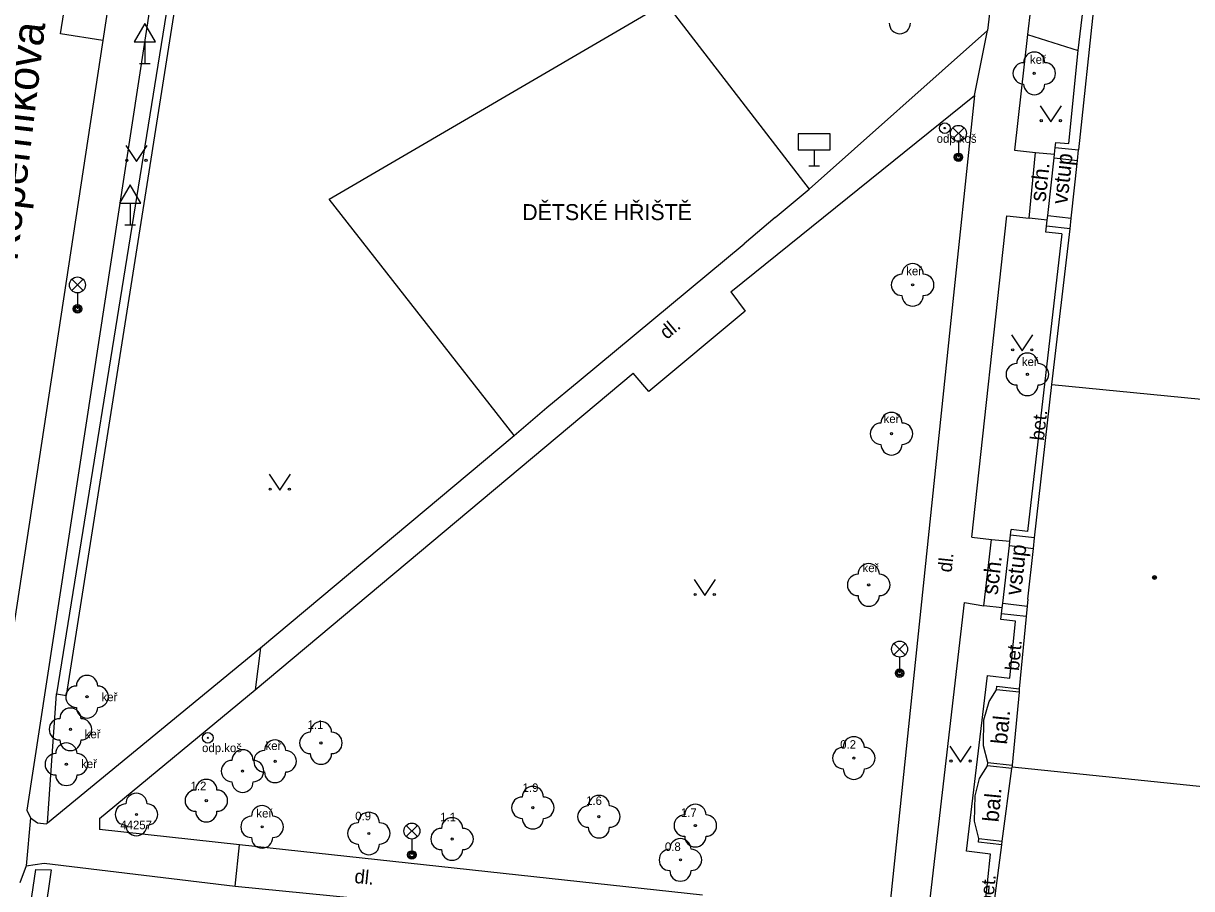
# Model space of a CAD drawing. Extents: x -596229 to -595156, y -1161237 to -1159376.
# Drawn here: x -595844.4 to -595789.5, y -1159961.7 to -1159921.1 of the extents above; entities that cross this region are included whole.
import ezdxf

# ---------------------------------------------------------------- set-up
doc = ezdxf.new("R2010")
doc.units = 0
for name, color, linetype in [('Level 22', 7, 'Continuous'), ('Level 25', 7, 'Continuous'), ('Level 33', 7, 'Continuous'), ('Level 34', 7, 'Continuous'), ('Level 36', 7, 'Continuous'), ('Level 39', 7, 'Continuous'), ('Nazvy ulic', 7, 'Continuous'), ('Specificka linie pasportu komunikaci', 7, 'Continuous'), ('TM - budovy zdene_ betonove - VP', 7, 'Continuous'), ('TM - chodniky - VP', 7, 'Continuous'), ('TM - hranice souvisleho porostu (skupiny stromu_ kere)', 7, 'Continuous'), ('TM - komunikace - VP', 7, 'Continuous'), ('TM - plot dreveny - VP', 7, 'Continuous'), ('TM - plot zdeny_ ohradni zed - VP', 7, 'Continuous'), ('TM - podezdivka plotu - VP', 7, 'Continuous'), ('TM - popis objektu', 7, 'Continuous'), ('TM - popis povrchu', 7, 'Continuous'), ('TM - popis zelene', 7, 'Continuous'), ('TM - poznamka', 7, 'Continuous'), ('TM - rozhrani ploch obecne - VN', 7, 'Continuous'), ('TM - rozhrani ploch obecne - VP', 7, 'Continuous'), ('TM - vjezd na pozemek', 7, 'Continuous')]:
    doc.layers.add(name, color=color, linetype=linetype)

msp = doc.modelspace()

# ---------------------------------------------------------------- linework, layer by layer
at = {"layer": 'Level 22'}
for centre in [(-595796.91, -1159923.42), (-595802.62, -1159933.35), (-595797.23, -1159937.55), (-595803.61, -1159940.34), (-595804.68, -1159947.44), (-595841.38, -1159952.69), (-595842.16, -1159954.22), (-595830.4, -1159954.86), (-595805.38, -1159955.57), (-595842.35, -1159955.86), (-595832.55, -1159955.72), (-595834.08, -1159956.18), (-595835.78, -1159957.57), (-595839.06, -1159958.22), (-595820.45, -1159957.9), (-595817.35, -1159958.32), (-595833.16, -1159958.8), (-595812.82, -1159958.74), (-595828.15, -1159959.11), (-595824.24, -1159959.37), (-595813.52, -1159960.35)]:
    msp.add_circle(centre, 0.05, dxfattribs=at)
for centre, start, end in [((-595803.22, -1159921.06), 180, 0), ((-595796.91, -1159922.92), 0, 180), ((-595797.41, -1159923.42), 90, 270), ((-595796.41, -1159923.42), 270, 90), ((-595796.91, -1159923.92), 180, 0), ((-595802.62, -1159932.85), 0, 180), ((-595803.12, -1159933.35), 90, 270), ((-595802.12, -1159933.35), 270, 90), ((-595802.62, -1159933.85), 180, 0), ((-595797.23, -1159937.05), 0, 180), ((-595797.73, -1159937.55), 90, 270), ((-595796.73, -1159937.55), 270, 90), ((-595797.23, -1159938.05), 180, 0), ((-595803.61, -1159939.84), 0, 180), ((-595804.11, -1159940.34), 90, 270), ((-595803.11, -1159940.34), 270, 90), ((-595803.61, -1159940.84), 180, 0), ((-595804.68, -1159946.94), 0, 180), ((-595805.18, -1159947.44), 90, 270), ((-595804.18, -1159947.44), 270, 90), ((-595804.68, -1159947.94), 180, 0), ((-595841.38, -1159952.19), 0, 180), ((-595841.88, -1159952.69), 90, 270), ((-595840.88, -1159952.69), 270, 90), ((-595842.16, -1159953.72), 0, 180), ((-595841.38, -1159953.19), 180, 0), ((-595842.66, -1159954.22), 90, 270), ((-595841.66, -1159954.22), 270, 90), ((-595830.4, -1159954.36), 0, 180), ((-595830.9, -1159954.86), 90, 270), ((-595829.9, -1159954.86), 270, 90), ((-595842.35, -1159955.36), 0, 180), ((-595842.16, -1159954.72), 180, 0), ((-595832.55, -1159955.22), 0, 180), ((-595805.38, -1159955.07), 0, 180), ((-595842.85, -1159955.86), 90, 270), ((-595841.85, -1159955.86), 270, 90), ((-595834.08, -1159955.68), 0, 180), ((-595833.05, -1159955.72), 90, 270), ((-595832.05, -1159955.72), 270, 90), ((-595830.4, -1159955.36), 180, 0), ((-595805.88, -1159955.57), 90, 270), ((-595804.88, -1159955.57), 270, 90), ((-595834.58, -1159956.18), 90, 270), ((-595833.58, -1159956.18), 270, 90), ((-595805.38, -1159956.07), 180, 0), ((-595842.35, -1159956.36), 180, 0), ((-595835.78, -1159957.07), 0, 180), ((-595832.55, -1159956.22), 180, 0), ((-595836.28, -1159957.57), 90, 270), ((-595835.28, -1159957.57), 270, 90), ((-595834.08, -1159956.68), 180, 0), ((-595820.45, -1159957.4), 0, 180), ((-595839.56, -1159958.22), 90, 270), ((-595839.06, -1159957.72), 0, 180), ((-595838.56, -1159958.22), 270, 90), ((-595820.95, -1159957.9), 90, 270), ((-595819.95, -1159957.9), 270, 90), ((-595817.35, -1159957.82), 0, 180), ((-595812.82, -1159958.24), 0, 180), ((-595835.78, -1159958.07), 180, 0), ((-595833.16, -1159958.3), 0, 180), ((-595828.15, -1159958.61), 0, 180), ((-595817.85, -1159958.32), 90, 270), ((-595816.85, -1159958.32), 270, 90), ((-595813.32, -1159958.74), 90, 270), ((-595812.32, -1159958.74), 270, 90), ((-595839.06, -1159958.72), 180, 0), ((-595833.66, -1159958.8), 90, 270), ((-595832.66, -1159958.8), 270, 90), ((-595828.65, -1159959.11), 90, 270), ((-595827.65, -1159959.11), 270, 90), ((-595824.24, -1159958.87), 0, 180), ((-595820.45, -1159958.4), 180, 0), ((-595817.35, -1159958.82), 180, 0), ((-595833.16, -1159959.3), 180, 0), ((-595824.74, -1159959.37), 90, 270), ((-595823.74, -1159959.37), 270, 90), ((-595813.52, -1159959.85), 0, 180), ((-595812.82, -1159959.24), 180, 0), ((-595828.15, -1159959.61), 180, 0), ((-595824.24, -1159959.87), 180, 0), ((-595814.02, -1159960.35), 90, 270), ((-595813.02, -1159960.35), 270, 90), ((-595813.52, -1159960.85), 180, 0)]:
    msp.add_arc(centre, 0.5, start, end, dxfattribs=at)
at = {"layer": 'Level 25'}
for centre, radius in [((-595801.11, -1159925.99), 0.25), ((-595801.11, -1159925.99), 0.0303), ((-595835.71, -1159954.62), 0.25), ((-595835.71, -1159954.62), 0.0303)]:
    msp.add_circle(centre, radius, dxfattribs=at)
at = {"layer": 'Level 33'}
for p, q in [((-595800.735, -1159926.5), (-595800.205, -1159925.97)), ((-595800.735, -1159925.97), (-595800.205, -1159926.5)), ((-595800.47, -1159926.61), (-595800.47, -1159927.36)), ((-595842.095, -1159933.62), (-595841.565, -1159933.09)), ((-595842.095, -1159933.09), (-595841.565, -1159933.62)), ((-595841.83, -1159933.73), (-595841.83, -1159934.48)), ((-595803.495, -1159950.72), (-595802.965, -1159950.19)), ((-595803.495, -1159950.19), (-595802.965, -1159950.72)), ((-595803.23, -1159950.83), (-595803.23, -1159951.58)), ((-595826.395, -1159959.26), (-595825.865, -1159958.73)), ((-595826.395, -1159958.73), (-595825.865, -1159959.26)), ((-595826.13, -1159959.37), (-595826.13, -1159960.12))]:
    msp.add_line(p, q, dxfattribs=at)
for centre, radius in [((-595800.47, -1159926.235), 0.375), ((-595800.47, -1159927.36), 0.2), ((-595800.47, -1159927.36), 0.145), ((-595800.47, -1159927.36), 0.0876), ((-595841.83, -1159933.355), 0.375), ((-595841.83, -1159934.48), 0.2), ((-595841.83, -1159934.48), 0.145), ((-595841.83, -1159934.48), 0.0876), ((-595803.23, -1159950.455), 0.375), ((-595803.23, -1159951.58), 0.2), ((-595803.23, -1159951.58), 0.145), ((-595803.23, -1159951.58), 0.0876), ((-595826.13, -1159958.995), 0.375), ((-595826.13, -1159960.12), 0.2), ((-595826.13, -1159960.12), 0.145), ((-595826.13, -1159960.12), 0.0876)]:
    msp.add_circle(centre, radius, dxfattribs=at)
at = {"layer": 'Level 34'}
for p, q in [((-595838.67, -1159921.942), (-595838.67, -1159922.96)), ((-595838.92, -1159922.96), (-595838.42, -1159922.96)), ((-595807.24, -1159927.01), (-595807.24, -1159927.76)), ((-595807.49, -1159927.76), (-595806.99, -1159927.76)), ((-595839.36, -1159929.512), (-595839.36, -1159930.53)), ((-595839.61, -1159930.53), (-595839.11, -1159930.53))]:
    msp.add_line(p, q, dxfattribs=at)
for points in [[(-595839.17, -1159921.942), (-595838.17, -1159921.942), (-595838.67, -1159921.076)], [(-595807.99, -1159927.01), (-595806.49, -1159927.01), (-595806.49, -1159926.26), (-595807.99, -1159926.26)], [(-595839.86, -1159929.512), (-595838.86, -1159929.512), (-595839.36, -1159928.646)]]:
    msp.add_lwpolyline(points, close=True, dxfattribs=at)
at = {"layer": 'Level 36'}
for points in [[(-595796.63, -1159924.94), (-595796.13, -1159925.69), (-595795.63, -1159924.94)], [(-595839.56, -1159926.8), (-595839.06, -1159927.55), (-595838.56, -1159926.8)], [(-595797.97, -1159935.7), (-595797.47, -1159936.45), (-595796.97, -1159935.7)], [(-595832.83, -1159942.24), (-595832.33, -1159942.99), (-595831.83, -1159942.24)], [(-595812.88, -1159947.19), (-595812.38, -1159947.94), (-595811.88, -1159947.19)], [(-595800.87, -1159955.01), (-595800.37, -1159955.76), (-595799.87, -1159955.01)]]:
    msp.add_lwpolyline(points, dxfattribs=at)
for centre in [(-595796.58, -1159925.64), (-595795.681, -1159925.64), (-595839.51, -1159927.5), (-595838.611, -1159927.5), (-595797.92, -1159936.4), (-595797.021, -1159936.4), (-595832.78, -1159942.94), (-595831.881, -1159942.94), (-595812.83, -1159947.89), (-595811.931, -1159947.89), (-595800.82, -1159955.71), (-595799.921, -1159955.71)]:
    msp.add_circle(centre, 0.05, dxfattribs=at)
at = {"layer": 'Level 39'}
for radius in [0.09, 0.0398]:
    msp.add_circle((-595791.26, -1159947.09), radius, dxfattribs=at)
at = {"layer": 'Specificka linie pasportu komunikaci'}
for points in [[(-595840.64, -1159921.88), (-595842.62, -1159921.56), (-595840.03, -1159905.2), (-595839.91, -1159904.38), (-595839.28, -1159900.4), (-595837.47, -1159889.06), (-595835.95, -1159880.31), (-595833.93, -1159880.7)], [(-595799.72, -1159924.46), (-595799.1, -1159921.41)], [(-595843.24, -1159958.61), (-595842.82, -1159952.55)], [(-595844.03, -1159958.38), (-595844.24, -1159960.63)]]:
    msp.add_lwpolyline(points, dxfattribs=at)
at = {"layer": 'TM - budovy zdene_ betonove - VP'}
for points in [[(-595794.1, -1159920.09), (-595794.83, -1159927.01)], [(-595794.88, -1159927.51), (-595794.83, -1159927.01)], [(-595795.17, -1159930.22), (-595794.88, -1159927.51)], [(-595795.22, -1159930.72), (-595795.17, -1159930.22)], [(-595796.09, -1159938.03), (-595795.22, -1159930.72)], [(-595796.89, -1159945.23), (-595796.09, -1159938.03)], [(-595796.09, -1159938.03), (-595784.42, -1159939.17)], [(-595796.95, -1159945.73), (-595796.89, -1159945.23)], [(-595797.21, -1159948.11), (-595796.95, -1159945.73)], [(-595797.21, -1159948.11), (-595797.24, -1159948.43)], [(-595797.29, -1159948.93), (-595797.61, -1159952.32)], [(-595797.24, -1159948.43), (-595797.29, -1159948.93)], [(-595797.62, -1159952.48), (-595797.94, -1159955.91)], [(-595797.61, -1159952.32), (-595797.62, -1159952.48)], [(-595798.41, -1159959.47), (-595797.96, -1159956.06)], [(-595797.96, -1159956.06), (-595797.95, -1159955.98)], [(-595797.94, -1159955.91), (-595797.95, -1159955.98)], [(-595797.95, -1159955.98), (-595786.43, -1159957.17)], [(-595798.88, -1159963.12), (-595798.43, -1159959.64)], [(-595798.43, -1159959.64), (-595798.41, -1159959.47)]]:
    msp.add_lwpolyline(points, dxfattribs=at)
at = {"layer": 'TM - chodniky - VP'}
for points in [[(-595830.32, -1159873.18), (-595831.83, -1159879.15), (-595833.88, -1159890.54), (-595834.59, -1159895.18), (-595835.19, -1159899.07), (-595835.31, -1159899.89), (-595844.2, -1159958.01)], [(-595796.55, -1159899.75), (-595799.1, -1159921.41)], [(-595796.66, -1159916.82), (-595797.23, -1159921.6)], [(-595807.48, -1159928.86), (-595799.1, -1159921.41)], [(-595797.23, -1159921.6), (-595797.83, -1159927.03), (-595796.85, -1159927.13)], [(-595811.15, -1159933.67), (-595799.72, -1159924.46)], [(-595799.72, -1159924.46), (-595800.85, -1159935.32)], [(-595795.96, -1159927.21), (-595795.92, -1159926.9)], [(-595795.92, -1159926.9), (-595794.83, -1159927.01)], [(-595796.85, -1159927.13), (-595795.96, -1159927.21)], [(-595799.84, -1159945.2), (-595798.19, -1159930.11), (-595797.14, -1159930.22)], [(-595796.3, -1159930.32), (-595797.14, -1159930.22)], [(-595796.33, -1159930.6), (-595796.3, -1159930.32)], [(-595795.22, -1159930.72), (-595796.33, -1159930.6)], [(-595811.15, -1159933.67), (-595810.48, -1159934.58), (-595815, -1159938.36), (-595815.74, -1159937.5)], [(-595800.85, -1159935.32), (-595803.74, -1159962.95)], [(-595833.48, -1159952.36), (-595815.74, -1159937.5)], [(-595833.24, -1159950.4), (-595821.33, -1159940.42)], [(-595798.05, -1159945.38), (-595798.02, -1159945.1)], [(-595796.89, -1159945.23), (-595798.02, -1159945.1)], [(-595799.84, -1159945.2), (-595798.92, -1159945.3)], [(-595798.92, -1159945.3), (-595798.05, -1159945.38)], [(-595801.91, -1159963.13), (-595800.19, -1159948.26)], [(-595800.19, -1159948.26), (-595799.27, -1159948.42)], [(-595798.42, -1159948.51), (-595799.27, -1159948.42)], [(-595798.45, -1159948.79), (-595798.42, -1159948.51)], [(-595797.29, -1159948.93), (-595798.45, -1159948.79)], [(-595843.24, -1159958.61), (-595833.24, -1159950.4)], [(-595840.8, -1159958.41), (-595833.48, -1159952.36)], [(-595844.2, -1159958.01), (-595844.03, -1159958.38)], [(-595844.03, -1159958.38), (-595843.7, -1159958.61), (-595843.29, -1159958.65), (-595843.24, -1159958.61)], [(-595840.8, -1159958.41), (-595840.8, -1159958.92)], [(-595834.22, -1159959.64), (-595840.8, -1159958.92)], [(-595812.49, -1159962), (-595834.22, -1159959.64)], [(-595844.24, -1159960.63), (-595844.53, -1159961.43)], [(-595844.24, -1159960.63), (-595843.4, -1159960.51)], [(-595843.4, -1159960.51), (-595834.42, -1159961.58)], [(-595834.42, -1159961.58), (-595825.54, -1159962.46)]]:
    msp.add_lwpolyline(points, dxfattribs=at)
at = {"layer": 'TM - hranice souvisleho porostu (skupiny stromu_ kere)'}
for points in [[(-595797.23, -1159921.6), (-595794.84, -1159922.34)], [(-595846.66, -1159985.74), (-595847.46, -1159985.54), (-595843.79, -1159960.8), (-595843.07, -1159960.82), (-595846.66, -1159985.74)]]:
    msp.add_lwpolyline(points, dxfattribs=at)
at = {"layer": 'TM - komunikace - VP'}
for points in [[(-595837.44, -1159900.88), (-595840.64, -1159921.88)], [(-595840.64, -1159921.88), (-595846.19, -1159958.27), (-595849.98, -1159982.77), (-595850.76, -1159987.43)]]:
    msp.add_lwpolyline(points, dxfattribs=at)
at = {"layer": 'TM - plot dreveny - VP'}
for points in [[(-595821.33, -1159940.42), (-595830.02, -1159929.33), (-595814.22, -1159920.1), (-595807.48, -1159928.86)], [(-595809.08, -1159930.19), (-595807.48, -1159928.86)], [(-595818.28, -1159937.85), (-595810.53, -1159931.42)], [(-595821.33, -1159940.42), (-595819.8, -1159939.11)]]:
    msp.add_lwpolyline(points, dxfattribs=at)
at = {"layer": 'TM - plot zdeny_ ohradni zed - VP'}
msp.add_lwpolyline([(-595842.82, -1159952.55), (-595842.34, -1159952.63), (-595834.27, -1159901.45)], dxfattribs=at)
at = {"layer": 'TM - podezdivka plotu - VP'}
msp.add_lwpolyline([(-595834.52, -1159901.08), (-595842.82, -1159952.55)], dxfattribs=at)
at = {"layer": 'TM - rozhrani ploch obecne - VN'}
for points in [[(-595799.09, -1159955.78), (-595799.29, -1159955), (-595799.27, -1159953.77), (-595799.03, -1159952.91), (-595798.68, -1159952.36)], [(-595799.51, -1159959.35), (-595799.71, -1159958.53), (-595799.69, -1159957.35), (-595799.48, -1159956.53), (-595799.11, -1159955.93)]]:
    msp.add_lwpolyline(points, dxfattribs=at)
at = {"layer": 'TM - rozhrani ploch obecne - VP'}
for points in [[(-595794.84, -1159922.34), (-595794.2, -1159917)], [(-595795.29, -1159926.72), (-595794.84, -1159922.34)], [(-595795.92, -1159926.9), (-595795.9, -1159926.66), (-595795.29, -1159926.72)], [(-595797.14, -1159930.22), (-595796.85, -1159927.13)], [(-595796.27, -1159930.1), (-595795.98, -1159927.39)], [(-595795.98, -1159927.39), (-595795.96, -1159927.21)], [(-595795.98, -1159927.39), (-595794.88, -1159927.51)], [(-595796.3, -1159930.32), (-595796.27, -1159930.1)], [(-595796.27, -1159930.1), (-595795.17, -1159930.22)], [(-595795.61, -1159930.95), (-595796.36, -1159930.87), (-595796.33, -1159930.6)], [(-595795.61, -1159930.95), (-595797.23, -1159944.93), (-595798, -1159944.84)], [(-595798.02, -1159945.1), (-595798, -1159944.84)], [(-595799.27, -1159948.42), (-595798.92, -1159945.3)], [(-595798.39, -1159948.29), (-595798.07, -1159945.59)], [(-595798.07, -1159945.59), (-595798.05, -1159945.38)], [(-595798.07, -1159945.59), (-595796.95, -1159945.73)], [(-595798.42, -1159948.51), (-595798.39, -1159948.29)], [(-595798.39, -1159948.29), (-595797.24, -1159948.43)], [(-595800.06, -1159962.99), (-595800.04, -1159962.67), (-595799.24, -1159962.77), (-595798.97, -1159960.08), (-595800.09, -1159959.94), (-595799.11, -1159951.7), (-595798.06, -1159951.82), (-595797.79, -1159949.14), (-595798.48, -1159949.06), (-595798.45, -1159948.79)], [(-595833.24, -1159950.4), (-595833.48, -1159952.36)], [(-595798.68, -1159952.36), (-595798.67, -1159952.2), (-595797.61, -1159952.32)], [(-595797.62, -1159952.48), (-595798.68, -1159952.36)], [(-595799.11, -1159955.93), (-595799.09, -1159955.78)], [(-595797.96, -1159956.06), (-595799.11, -1159955.93)], [(-595799.09, -1159955.78), (-595797.94, -1159955.91)], [(-595798.43, -1159959.64), (-595799.53, -1159959.52), (-595799.51, -1159959.35)], [(-595799.51, -1159959.35), (-595798.41, -1159959.47)], [(-595834.42, -1159961.58), (-595834.22, -1159959.64)]]:
    msp.add_lwpolyline(points, dxfattribs=at)
at = {"layer": 'TM - vjezd na pozemek'}
for points in [[(-595809.08, -1159930.19), (-595810.53, -1159931.42)], [(-595819.8, -1159939.11), (-595818.28, -1159937.85)]]:
    msp.add_lwpolyline(points, dxfattribs=at)

# ---------------------------------------------------------------- texts
at = {"layer": 'Nazvy ulic'}
msp.add_text('Koperníkova', height=1.5, rotation=83.2539, dxfattribs=at).set_placement((-595844.658, -1159932.272))
at = {"layer": 'TM - popis objektu'}
msp.add_text('DĚTSKÉ HŘIŠTĚ', height=0.75, dxfattribs=at).set_placement((-595820.95, -1159930.31))
at = {"layer": 'TM - popis povrchu'}
for s, rotation, p in [('dl.', 40, (-595814.16, -1159935.94)), ('bet.', 83.3901, (-595796.46, -1159940.69)), ('dl.', 84, (-595800.79, -1159946.87)), ('bet.', 84.5725, (-595797.63, -1159951.49)), ('dl.', 354, (-595828.85, -1159961.43)), ('bet.', 84.5725, (-595798.85, -1159962.51))]:
    msp.add_text(s, height=0.65, rotation=rotation, dxfattribs=at).set_placement(p)
at = {"layer": 'TM - popis zelene'}
for s, p in [('keř', (-595797.11, -1159922.97)), ('keř', (-595802.92, -1159932.9)), ('keř', (-595797.49, -1159937.16)), ('keř', (-595803.98, -1159939.84)), ('keř', (-595804.97, -1159946.84)), ('keř', (-595840.7, -1159952.9)), ('1.1', (-595831.03, -1159954.2)), ('keř', (-595841.49, -1159954.64)), ('keř', (-595833, -1159955.19)), ('0.2', (-595806.02, -1159955.13)), ('keř', (-595841.66, -1159956.04)), ('1.2', (-595836.52, -1159957.08)), ('1.9', (-595820.93, -1159957.16)), ('1.6', (-595817.95, -1159957.77)), ('keř', (-595833.43, -1159958.36)), ('0.9', (-595828.79, -1159958.49)), ('1.1', (-595824.8, -1159958.54)), ('1.7', (-595813.5, -1159958.33)), ('44257', (-595839.82, -1159958.91)), ('0.8', (-595814.25, -1159959.93))]:
    msp.add_text(s, height=0.4, dxfattribs=at).set_placement(p)
at = {"layer": 'TM - poznamka'}
for p in [(-595801.49, -1159926.68), (-595835.98, -1159955.29)]:
    msp.add_text('odp.koš', height=0.4, dxfattribs=at).set_placement(p)
for s, rotation, p in [('vstup', 83.7609, (-595795.36, -1159929.59)), ('sch.', 83.7609, (-595796.38, -1159929.47)), ('vstup', 83.496, (-595797.54, -1159947.96)), ('sch.', 83.496, (-595798.63, -1159947.93)), ('bal.', 84.5045, (-595798.19, -1159954.95)), ('bal.', 84.5045, (-595798.59, -1159958.6))]:
    msp.add_text(s, height=0.75, rotation=rotation, dxfattribs=at).set_placement(p)

doc.saveas('drawing.dxf')
